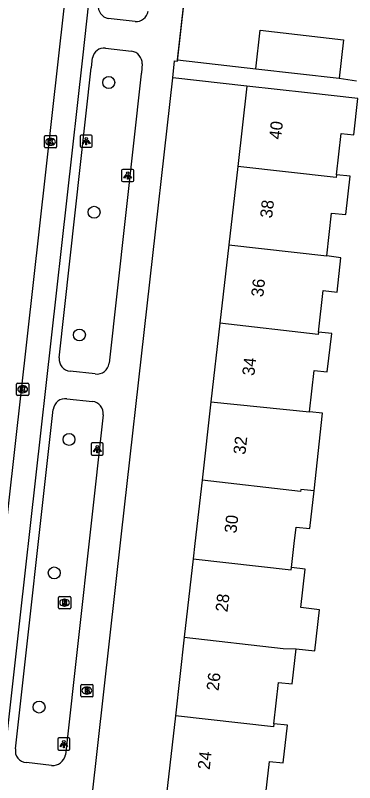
# Model space of a CAD drawing. Extents: x 162026 to 163499, y 387297 to 388169.
# Drawn here: x 162287 to 162314.8, y 387730.5 to 387793.2 of the extents above; entities that cross this region are included whole.
import ezdxf

# ---------------------------------------------------------------- set-up
doc = ezdxf.new("R2010")
doc.units = 0
for name, color, linetype in [('IMGEO_Boom', 7, 'Continuous'), ('IMGEO_Brandkraan', 7, 'Continuous'), ('IMGEO_Kolk', 7, 'Continuous'), ('IMGEO_Lichtpunt', 7, 'Continuous'), ('IMGEO_Muur', 7, 'Continuous'), ('IMGEO_Pand', 7, 'Continuous'), ('IMGEO_Pand_nummerreeks', 7, 'Continuous'), ('IMGEO_Rijbaan_lokaal_gesloten', 7, 'Continuous'), ('IMGEO_Rioolput', 7, 'Continuous'), ('IMGEO_Voetpad_open', 7, 'Continuous')]:
    doc.layers.add(name, color=color, linetype=linetype)

msp = doc.modelspace()

# ---------------------------------------------------------------- linework, layer by layer
at = {"layer": 'IMGEO_Boom'}
for centre in [(162294.643, 387787.708), (162293.45, 387777.094), (162292.248, 387767.063), (162291.396, 387758.518), (162290.189, 387747.603), (162288.945, 387736.638)]:
    msp.add_circle(centre, 0.489, dxfattribs=at)
at = {"layer": 'IMGEO_Brandkraan'}
for p, q in [((162292.357, 387737.558), (162292.357, 387738.41)), ((162292.432, 387738.484), (162293.284, 387738.484)), ((162292.845, 387738.264), (162292.87, 387738.264)), ((162293.358, 387738.41), (162293.358, 387737.558)), ((162293.284, 387737.484), (162292.432, 387737.484)), ((162292.868, 387737.704), (162292.843, 387737.704))]:
    msp.add_line(p, q, dxfattribs=at)
for points in [[(162292.357, 387737.558), (162292.357, 387738.41)], [(162292.432, 387738.484), (162293.284, 387738.484)], [(162292.705, 387738.184), (162292.705, 387737.784), (162292.918, 387737.784)], [(162292.936, 387738.184), (162292.705, 387738.184)], [(162292.884, 387738.103), (162292.83, 387738.103), (162292.83, 387738.027)], [(162293.358, 387738.41), (162293.358, 387737.558)], [(162293.284, 387737.484), (162292.432, 387737.484)], [(162292.83, 387738.027), (162292.883, 387738.027)], [(162292.892, 387737.951), (162292.83, 387737.951), (162292.83, 387737.87)], [(162292.83, 387737.87), (162292.892, 387737.87)]]:
    msp.add_lwpolyline(points, dxfattribs=at)
for centre, radius, start, end in [((162292.434, 387738.408), 0.0765, 91.55205, 178.44795), ((162292.434, 387738.408), 0.0765, 91.55205, 178.44795), ((162292.885, 387738.065), 0.0379, 267.82845, 90.93552), ((162292.94, 387738.039), 0.145, 59.4692, 91.53667), ((162292.965, 387738.086), 0.0922, 285.51372, 58.15012), ((162293.282, 387738.408), 0.0765, 1.55205, 88.44795), ((162293.282, 387738.408), 0.0765, 1.55205, 88.44795), ((162292.434, 387737.56), 0.0765, 181.55205, 268.44795), ((162292.434, 387737.56), 0.0765, 181.55205, 268.44795), ((162292.893, 387737.91), 0.0404, 269.87594, 90.50774), ((162292.924, 387738.035), 0.251, 268.66757, 293.53466), ((162292.97, 387737.894), 0.105, 301.31148, 78.98903), ((162293.282, 387737.56), 0.0765, 271.55205, 358.44795), ((162293.282, 387737.56), 0.0765, 271.55205, 358.44795)]:
    msp.add_arc(centre, radius, start, end, dxfattribs=at)
for centre, major_axis, ratio, start_param, end_param in [((162292.844, 387737.984), (-0.387, 0.002), 0.722429, 4.712389, 7.853982), ((162292.869, 387737.984), (-0.39, 0.002), 0.717154, 1.570796, 4.712389)]:
    msp.add_ellipse(centre, major_axis=major_axis, ratio=ratio, start_param=start_param, end_param=end_param, dxfattribs=at)
at = {"layer": 'IMGEO_Kolk'}
for p, q in [((162289.383, 387782.436), (162289.383, 387783.288)), ((162289.458, 387783.362), (162290.31, 387783.362)), ((162290.384, 387783.288), (162290.384, 387782.436)), ((162289.871, 387783.142), (162289.896, 387783.142)), ((162290.31, 387782.362), (162289.458, 387782.362)), ((162289.894, 387782.582), (162289.869, 387782.582)), ((162287.103, 387762.197), (162287.103, 387763.049)), ((162287.178, 387763.123), (162288.03, 387763.123)), ((162287.591, 387762.903), (162287.616, 387762.903)), ((162288.104, 387763.049), (162288.104, 387762.197)), ((162288.03, 387762.123), (162287.178, 387762.123)), ((162287.614, 387762.343), (162287.589, 387762.343))]:
    msp.add_line(p, q, dxfattribs=at)
for points in [[(162289.383, 387782.436), (162289.383, 387783.288)], [(162289.458, 387783.362), (162290.31, 387783.362)], [(162290.384, 387783.288), (162290.384, 387782.436)], [(162289.704, 387783.062), (162289.827, 387783.062), (162289.827, 387782.911), (162289.957, 387783.062), (162290.121, 387783.062), (162289.975, 387782.911), (162290.128, 387782.662), (162289.976, 387782.662), (162289.891, 387782.826), (162289.827, 387782.759), (162289.827, 387782.662), (162289.704, 387782.662), (162289.704, 387783.062)], [(162290.31, 387782.362), (162289.458, 387782.362)], [(162287.103, 387762.197), (162287.103, 387763.049)], [(162287.178, 387763.123), (162288.03, 387763.123)], [(162287.424, 387762.823), (162287.547, 387762.823), (162287.547, 387762.672), (162287.677, 387762.823), (162287.841, 387762.823), (162287.695, 387762.672), (162287.848, 387762.423), (162287.696, 387762.423), (162287.611, 387762.587), (162287.547, 387762.52), (162287.547, 387762.423), (162287.424, 387762.423), (162287.424, 387762.823)], [(162288.104, 387763.049), (162288.104, 387762.197)], [(162288.03, 387762.123), (162287.178, 387762.123)]]:
    msp.add_lwpolyline(points, dxfattribs=at)
for centre, start, end in [((162289.46, 387783.286), 91.55205, 178.44795), ((162289.46, 387783.286), 91.55205, 178.44795), ((162290.308, 387783.286), 1.55205, 88.44795), ((162290.308, 387783.286), 1.55205, 88.44795), ((162289.46, 387782.438), 181.55205, 268.44795), ((162289.46, 387782.438), 181.55205, 268.44795), ((162290.308, 387782.438), 271.55205, 358.44795), ((162290.308, 387782.438), 271.55205, 358.44795), ((162287.18, 387763.047), 91.55205, 178.44795), ((162287.18, 387763.047), 91.55205, 178.44795), ((162288.028, 387763.047), 1.55205, 88.44795), ((162288.028, 387763.047), 1.55205, 88.44795), ((162287.18, 387762.199), 181.55205, 268.44795), ((162287.18, 387762.199), 181.55205, 268.44795), ((162288.028, 387762.199), 271.55205, 358.44795), ((162288.028, 387762.199), 271.55205, 358.44795)]:
    msp.add_arc(centre, 0.0765, start, end, dxfattribs=at)
for centre, major_axis, ratio, start_param, end_param in [((162289.87, 387782.862), (-0.387, 0.002), 0.722429, 4.712389, 7.853982), ((162289.895, 387782.862), (-0.39, 0.002), 0.717154, 1.570796, 4.712389), ((162287.59, 387762.623), (-0.387, 0.002), 0.722429, 4.712389, 7.853982), ((162287.615, 387762.623), (-0.39, 0.002), 0.717154, 1.570796, 4.712389)]:
    msp.add_ellipse(centre, major_axis=major_axis, ratio=ratio, start_param=start_param, end_param=end_param, dxfattribs=at)
at = {"layer": 'IMGEO_Lichtpunt'}
for p, q in [((162292.306, 387783.317), (162292.306, 387782.51)), ((162292.306, 387783.317), (162292.306, 387782.51)), ((162293.208, 387783.412), (162292.4, 387783.412)), ((162293.208, 387783.412), (162292.4, 387783.412)), ((162293.302, 387782.51), (162293.302, 387783.317)), ((162293.302, 387782.51), (162293.302, 387783.317)), ((162292.4, 387782.416), (162293.208, 387782.416)), ((162292.4, 387782.416), (162293.208, 387782.416)), ((162295.698, 387780.508), (162295.698, 387779.701)), ((162295.698, 387780.508), (162295.698, 387779.701)), ((162296.6, 387780.603), (162295.792, 387780.603)), ((162296.6, 387780.603), (162295.792, 387780.603)), ((162296.694, 387779.701), (162296.694, 387780.508)), ((162296.694, 387779.701), (162296.694, 387780.508)), ((162295.792, 387779.607), (162296.6, 387779.607)), ((162295.792, 387779.607), (162296.6, 387779.607)), ((162293.203, 387758.141), (162293.203, 387757.334)), ((162293.203, 387758.141), (162293.203, 387757.334)), ((162294.105, 387758.236), (162293.297, 387758.236)), ((162294.105, 387758.236), (162293.297, 387758.236)), ((162294.199, 387757.334), (162294.199, 387758.141)), ((162294.199, 387757.334), (162294.199, 387758.141)), ((162293.297, 387757.24), (162294.105, 387757.24)), ((162293.297, 387757.24), (162294.105, 387757.24)), ((162290.474, 387734.019), (162290.474, 387733.212)), ((162290.474, 387734.019), (162290.474, 387733.212)), ((162291.376, 387734.114), (162290.568, 387734.114)), ((162291.376, 387734.114), (162290.568, 387734.114)), ((162291.47, 387733.212), (162291.47, 387734.019)), ((162291.47, 387733.212), (162291.47, 387734.019)), ((162290.568, 387733.118), (162291.376, 387733.118)), ((162290.568, 387733.118), (162291.376, 387733.118))]:
    msp.add_line(p, q, dxfattribs=at)
for points in [[(162292.68, 387782.981), (162292.719, 387782.953), (162292.531, 387782.691), (162292.493, 387782.718), (162292.68, 387782.981)], [(162292.782, 387782.933), (162292.829, 387782.933), (162292.829, 387782.611), (162292.782, 387782.611), (162292.782, 387782.933)], [(162292.892, 387782.953), (162292.93, 387782.98), (162293.117, 387782.718), (162293.078, 387782.69), (162292.892, 387782.953)], [(162296.072, 387780.172), (162296.111, 387780.144), (162295.923, 387779.882), (162295.885, 387779.909), (162296.072, 387780.172)], [(162296.174, 387780.124), (162296.221, 387780.124), (162296.221, 387779.802), (162296.174, 387779.802), (162296.174, 387780.124)], [(162296.284, 387780.144), (162296.322, 387780.171), (162296.509, 387779.909), (162296.47, 387779.881), (162296.284, 387780.144)], [(162293.577, 387757.805), (162293.616, 387757.777), (162293.428, 387757.515), (162293.39, 387757.542), (162293.577, 387757.805)], [(162293.679, 387757.757), (162293.726, 387757.757), (162293.726, 387757.435), (162293.679, 387757.435), (162293.679, 387757.757)], [(162293.789, 387757.777), (162293.827, 387757.804), (162294.014, 387757.542), (162293.975, 387757.514), (162293.789, 387757.777)], [(162290.848, 387733.683), (162290.887, 387733.655), (162290.699, 387733.393), (162290.661, 387733.42), (162290.848, 387733.683)], [(162291.06, 387733.655), (162291.098, 387733.682), (162291.285, 387733.42), (162291.246, 387733.392), (162291.06, 387733.655)], [(162290.95, 387733.635), (162290.997, 387733.635), (162290.997, 387733.313), (162290.95, 387733.313), (162290.95, 387733.635)]]:
    msp.add_lwpolyline(points, dxfattribs=at)
for centre in [(162292.805, 387783.115), (162296.197, 387780.306), (162293.702, 387757.939), (162290.973, 387733.817)]:
    msp.add_circle(centre, 0.0994, dxfattribs=at)
for centre, start, end in [((162292.4, 387783.317), 90, 180), ((162292.4, 387783.317), 90, 180), ((162293.208, 387783.317), 0, 90), ((162293.208, 387783.317), 0, 90), ((162292.4, 387782.51), 180, 270), ((162292.4, 387782.51), 180, 270), ((162293.208, 387782.51), 270, 0), ((162293.208, 387782.51), 270, 360), ((162295.792, 387780.508), 90, 180), ((162295.792, 387780.508), 90, 180), ((162296.6, 387780.508), 0, 90), ((162296.6, 387780.508), 0, 90), ((162295.792, 387779.701), 180, 270), ((162295.792, 387779.701), 180, 270), ((162296.6, 387779.701), 270, 0), ((162296.6, 387779.701), 270, 360), ((162293.297, 387758.141), 90, 180), ((162293.297, 387758.141), 90, 180), ((162294.105, 387758.141), 0, 90), ((162294.105, 387758.141), 0, 90), ((162293.297, 387757.334), 180, 270), ((162293.297, 387757.334), 180, 270), ((162294.105, 387757.334), 270, 0), ((162294.105, 387757.334), 270, 360), ((162290.568, 387734.019), 90, 180), ((162290.568, 387734.019), 90, 180), ((162291.376, 387734.019), 0, 90), ((162291.376, 387734.019), 0, 90), ((162290.568, 387733.212), 180, 270), ((162290.568, 387733.212), 180, 270), ((162291.376, 387733.212), 270, 0), ((162291.376, 387733.212), 270, 360)]:
    msp.add_arc(centre, 0.0946, start, end, dxfattribs=at)
at = {"layer": 'IMGEO_Muur'}
msp.add_lwpolyline([(162300.27, 387789.459), (162302.135, 387805.96)], dxfattribs=at)
at = {"layer": 'IMGEO_Pand'}
for points in [[(162306.672, 387788.828), (162307.029, 387791.981), (162313.859, 387791.208), (162313.502, 387788.054)], [(162306.672, 387788.828), (162313.502, 387788.054)], [(162305.935, 387787.422), (162305.191, 387780.852)], [(162315.029, 387786.391), (162310.904, 387786.859), (162305.935, 387787.422)], [(162313.285, 387780.167), (162313.666, 387783.538), (162314.692, 387783.422), (162315.029, 387786.391)], [(162305.191, 387780.852), (162304.463, 387774.434)], [(162313.285, 387780.167), (162313.259, 387779.939), (162305.191, 387780.852)], [(162312.475, 387773.527), (162312.873, 387777.035), (162314.026, 387776.904), (162314.382, 387780.043), (162313.285, 387780.167)], [(162304.463, 387774.434), (162303.736, 387768.016)], [(162304.463, 387774.434), (162312.475, 387773.527)], [(162311.809, 387767.301), (162312.194, 387770.696), (162313.317, 387770.569), (162313.636, 387773.384), (162312.475, 387773.527)], [(162303.736, 387768.016), (162303.009, 387761.598)], [(162311.809, 387767.301), (162311.787, 387767.105), (162303.736, 387768.016)], [(162311.058, 387760.783), (162311.441, 387764.164), (162312.523, 387764.042), (162312.879, 387767.18), (162311.809, 387767.301)], [(162303.009, 387761.598), (162302.282, 387755.18)], [(162303.009, 387761.598), (162311.058, 387760.783)], [(162311.441, 387754.307), (162312.139, 387760.661), (162311.058, 387760.783)], [(162302.282, 387755.18), (162301.695, 387750), (162301.555, 387748.762)], [(162311.441, 387754.307), (162310.347, 387754.431), (162310.329, 387754.269), (162302.282, 387755.18)], [(162309.594, 387748.046), (162309.816, 387750), (162309.97, 387751.36), (162311.093, 387751.233), (162311.441, 387754.307)], [(162301.555, 387748.762), (162300.828, 387742.344)], [(162301.555, 387748.762), (162309.572, 387747.854), (162309.594, 387748.046)], [(162309.984, 387741.4), (162311.513, 387741.226), (162311.895, 387744.592), (162310.348, 387744.766), (162310.706, 387747.921), (162309.594, 387748.046)], [(162300.828, 387742.344), (162300.1, 387735.926)], [(162300.828, 387742.344), (162308.92, 387741.428), (162309.984, 387741.4)], [(162308.141, 387735.275), (162308.524, 387738.654), (162309.659, 387738.526), (162309.984, 387741.4)], [(162300.1, 387735.926), (162299.373, 387729.508)], [(162308.141, 387735.275), (162308.112, 387735.019), (162300.1, 387735.926)], [(162307.411, 387728.86), (162307.788, 387732.193), (162308.92, 387732.065), (162309.269, 387735.147), (162308.141, 387735.275)]]:
    msp.add_lwpolyline(points, dxfattribs=at)
at = {"layer": 'IMGEO_Rijbaan_lokaal_gesloten'}
msp.add_lwpolyline([(162292.493, 387807.458), (162285.406, 387744.3), (162281.03, 387705.382)], dxfattribs=at)
at = {"layer": 'IMGEO_Rioolput'}
for p, q in [((162290.532, 387744.749), (162290.532, 387745.601)), ((162290.607, 387745.675), (162291.459, 387745.675)), ((162291.533, 387745.601), (162291.533, 387744.749)), ((162291.02, 387745.455), (162291.045, 387745.455)), ((162291.459, 387744.675), (162290.607, 387744.675)), ((162291.043, 387744.895), (162291.018, 387744.895))]:
    msp.add_line(p, q, dxfattribs=at)
for points in [[(162290.532, 387744.749), (162290.532, 387745.601)], [(162290.607, 387745.675), (162291.459, 387745.675)], [(162291.533, 387745.601), (162291.533, 387744.749)], [(162291.121, 387745.373), (162290.869, 387745.375), (162290.869, 387744.975)], [(162290.869, 387744.975), (162290.993, 387744.975), (162290.993, 387745.137), (162291.004, 387745.137)], [(162291.047, 387745.294), (162290.993, 387745.294), (162290.993, 387745.213)], [(162290.993, 387745.213), (162291.045, 387745.213)], [(162291.051, 387745.108), (162291.122, 387744.975), (162291.262, 387744.975), (162291.197, 387745.101)], [(162291.459, 387744.675), (162290.607, 387744.675)]]:
    msp.add_lwpolyline(points, dxfattribs=at)
for centre, radius, start, end in [((162290.609, 387745.599), 0.0765, 91.55205, 178.44795), ((162290.609, 387745.599), 0.0765, 91.55205, 178.44795), ((162291.457, 387745.599), 0.0765, 1.55205, 88.44795), ((162291.457, 387745.599), 0.0765, 1.55205, 88.44795), ((162291.003, 387745.084), 0.0533, 26.02933, 88.69889), ((162291.029, 387745.402), 0.19, 274.7715, 282.96867), ((162291.053, 387745.198), 0.0964, 77.00612, 93.18647), ((162291.067, 387745.255), 0.0378, 276.66336, 79.67722), ((162291.12, 387745.263), 0.109, 350.36119, 89.41601), ((162291.118, 387745.263), 0.112, 277.58423, 350.98172), ((162291.102, 387745.048), 0.108, 29.51342, 73.79051), ((162290.609, 387744.751), 0.0765, 181.55205, 268.44795), ((162290.609, 387744.751), 0.0765, 181.55205, 268.44795), ((162291.457, 387744.751), 0.0765, 271.55205, 358.44795), ((162291.457, 387744.751), 0.0765, 271.55205, 358.44795)]:
    msp.add_arc(centre, radius, start, end, dxfattribs=at)
for centre, major_axis, ratio, start_param, end_param in [((162291.019, 387745.175), (-0.387, 0.002), 0.722429, 4.712389, 7.853982), ((162291.044, 387745.175), (-0.39, 0.002), 0.717154, 1.570796, 4.712389)]:
    msp.add_ellipse(centre, major_axis=major_axis, ratio=ratio, start_param=start_param, end_param=end_param, dxfattribs=at)
at = {"layer": 'IMGEO_Voetpad_open'}
for points in [[(162300.281, 387789.552), (162302.135, 387805.96), (162302.745, 387811.357)], [(162294.36, 387806.319), (162292.997, 387794.228), (162292.495, 387789.737), (162287.384, 387743.942), (162283.154, 387706.135)], [(162296.796, 387792.686), (162294.612, 387792.931)], [(162294.372, 387790.52), (162296.511, 387790.278)], [(162290.6, 387765.183), (162293.22, 387788.901), (162293.224, 387788.934), (162293.326, 387789.719)], [(162299.876, 387788.101), (162300.031, 387789.486), (162300.27, 387789.459), (162300.281, 387789.552)], [(162300.281, 387789.552), (162306.672, 387788.828)], [(162297.385, 387789.226), (162297.317, 387788.491), (162297.308, 387788.408), (162294.678, 387764.747)], [(162290.503, 387704.362), (162291.817, 387716.197), (162295.696, 387750.809), (162299.876, 387788.101)], [(162305.935, 387787.422), (162299.876, 387788.101)], [(162313.502, 387788.054), (162314.91, 387787.832)], [(162293.544, 387763.874), (162291.488, 387764.093)], [(162291.221, 387761.847), (162293.308, 387761.627)], [(162287.029, 387733.23), (162290.111, 387760.971)], [(162294.178, 387760.535), (162291.103, 387732.722)], [(162289.97, 387731.868), (162287.914, 387732.111)]]:
    msp.add_lwpolyline(points, dxfattribs=at)
for centre, radius, start, end in [((162294.853, 387793.976), 1.072, 174.81105, 257.01067), ((162296.843, 387793.727), 1.042, 267.40041, 349.42212), ((162294.258, 387789.586), 0.941, 83.02503, 171.8629), ((162296.332, 387789.24), 1.053, 359.21909, 80.22041), ((162291.593, 387765.085), 0.998, 174.37657, 263.96138), ((162293.658, 387764.899), 1.031, 263.63673, 351.54439), ((162291.096, 387760.865), 0.99, 82.72492, 173.83532), ((162293.218, 387760.663), 0.968, 352.40141, 84.68749), ((162287.925, 387733.03), 0.919, 167.39605, 269.28382), ((162290.066, 387732.919), 1.055, 264.76297, 349.25143)]:
    msp.add_arc(centre, radius, start, end, dxfattribs=at)

# ---------------------------------------------------------------- texts
at = {"layer": 'IMGEO_Pand_nummerreeks'}
for s, rotation, p in [('40', 83.53592, (162308.737, 387783.014)), ('38', 83.53592, (162308.007, 387776.573)), ('36', 83.53592, (162307.277, 387770.129)), ('34', 83.53592, (162306.547, 387763.688)), ('32', 83.53725, (162305.817, 387757.244)), ('30', 83.53592, (162305.088, 387750.809)), ('28', 83.53592, (162304.358, 387744.368)), ('26', 83.53592, (162303.628, 387737.924)), ('24', 83.53592, (162302.899, 387731.483))]:
    msp.add_text(s, height=1, rotation=rotation, dxfattribs=at).set_placement(p)

doc.saveas('drawing.dxf')
